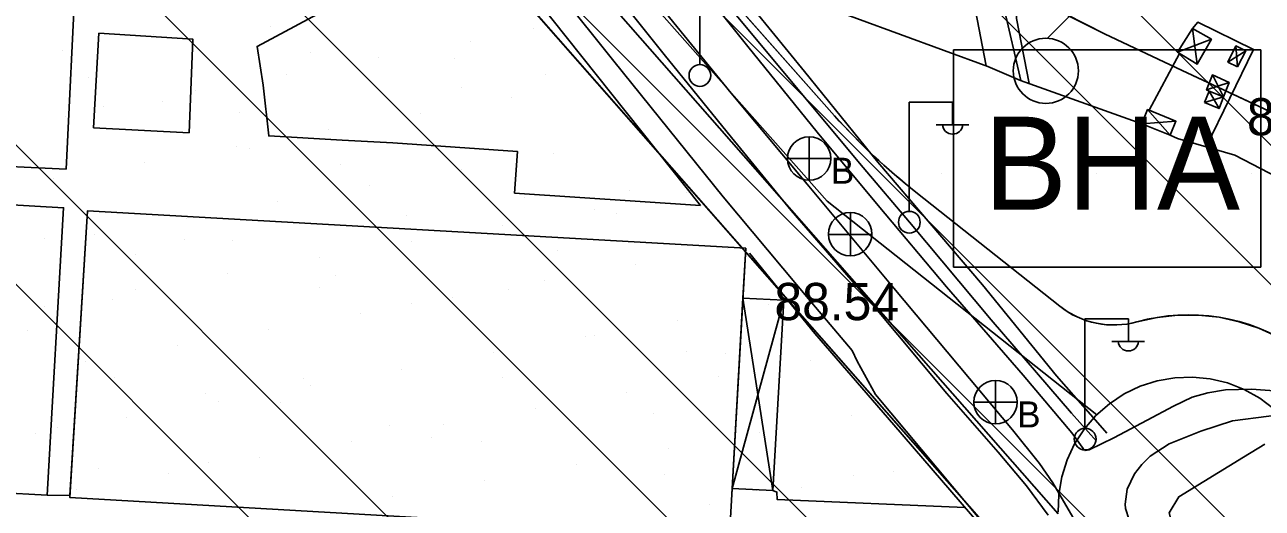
# Model space of a CAD drawing. Extents: x 417995 to 421451, y 4454518 to 4458015.
# Drawn here: x 420728.9 to 420928.1, y 4455671.2 to 4455749.1 of the extents above; entities that cross this region are included whole.
import ezdxf

# ---------------------------------------------------------------- set-up
doc = ezdxf.new("R2010")
doc.units = 0
for name, color, linetype in [('ADAKENARI', 7, 'Continuous'), ('B_Betonzemin', 7, 'Continuous'), ('B_Kapi', 7, 'Continuous'), ('B_Sundurma', 7, 'Continuous'), ('B_Ticari', 7, 'Continuous'), ('KALDIRIM_FAT', 7, 'Continuous'), ('PL_AYA_FUAR', 7, 'Continuous'), ('PL_K_BHA', 7, 'Continuous'), ('PL_T_GUNUBIRLIK', 7, 'Continuous'), ('S_Cad_Sok_Lambasi', 7, 'Continuous'), ('S_Elektrik_Diregi', 7, 'Continuous'), ('S_Rogar_Kapagi', 7, 'Continuous'), ('S_Rogar_Kapagi_Buski', 7, 'Continuous'), ('S_Trafo_acik_tip', 7, 'Continuous'), ('SEMBOL_FAT', 7, 'Continuous'), ('Sinir_Cit_bir_taraf', 7, 'Continuous'), ('Sinir_Duvar_tek_tarafa_ait', 7, 'Continuous'), ('Sinir_Tel_bir_taraf', 7, 'Continuous'), ('Sinir_Yesil_Cit', 7, 'Continuous'), ('SN_TR_SIVILASMA', 7, 'Continuous'), ('TRFAT_BHA', 7, 'Continuous'), ('TRFAT_PARKALANI', 7, 'Continuous'), ('Y_Kot_Noktasi', 7, 'Continuous'), ('Y_Yol_Kotu', 7, 'Continuous'), ('Yol_Kaldirim_kenari_bordurtasi', 7, 'Continuous'), ('Yol_Sose', 7, 'Continuous'), ('Yol_Toprak_Duz', 7, 'Continuous'), ('Yol_Toprak_Kesik', 7, 'Continuous')]:
    doc.layers.add(name, color=color, linetype=linetype)

msp = doc.modelspace()

# ---------------------------------------------------------------- linework, layer by layer
at = {"layer": 'ADAKENARI'}
for p, q in [((420837.21, 4455780.99), (420902.71, 4455747.61)), ((420787.06, 4455778.4), (420884.04, 4455668.02)), ((420859.27, 4455734.42), (420826.46, 4455771.47)), ((420902.71, 4455747.61), (420915.24, 4455741.74)), ((420915.24, 4455741.74), (420953.63, 4455723.77)), ((420895.53, 4455703.77), (420872.37, 4455722.12))]:
    msp.add_line(p, q, dxfattribs=at)
for centre, radius, start, end in [((420939.14, 4455806.37), 107.5, 222.0126, 231.5988), ((420904.22, 4455714.74), 14, 231.5988, 285.5206), ((420916.26, 4455671.38), 31, 56.2175, 105.5206)]:
    msp.add_arc(centre, radius, start, end, dxfattribs=at)
at = {"layer": 'B_Betonzemin'}
for points in [[(420883.69, 4455742.45), (420881.64, 4455753.11), (420880.54, 4455759.39), (420860.7, 4455766), (420841.62, 4455771.5), (420835.75, 4455771.88), (420835.11, 4455770.85)], [(420923.04, 4455760.59), (420894.26, 4455771.51), (420887.21, 4455768.89), (420886.5, 4455751.93), (420889.27, 4455740.1)], [(420880.27, 4455671.36), (420850.01, 4455672.67), (420850, 4455673.84), (420849.31, 4455674.09)]]:
    msp.add_lwpolyline(points, dxfattribs=at)
at = {"layer": 'B_Kapi'}
for points in [[(420889.2, 4455740.13), (420883.94, 4455742.36)], [(420925.1, 4455679.46), (420928.57, 4455681.57)]]:
    msp.add_lwpolyline(points, dxfattribs=at)
at = {"layer": 'B_Sundurma'}
for p, q in [((420917.64, 4455742.74), (420916.89, 4455748.51)), ((420914.5, 4455744.66), (420919.94, 4455746.76)), ((420924.17, 4455742.29), (420923.89, 4455745.68)), ((420925.47, 4455744.9), (420922.6, 4455743.07)), ((420920.12, 4455741), (420921.92, 4455737.47)), ((420919.18, 4455738.6), (420922.79, 4455739.81)), ((420918.82, 4455736.55), (420921.92, 4455737.47)), ((420921.17, 4455735.6), (420919.58, 4455738.42)), ((420913.3, 4455731.32), (420909.66, 4455735.42)), ((420908.73, 4455733.15), (420914.23, 4455733.56)), ((420844.52, 4455705.09), (420849.31, 4455674.09)), ((420851.09, 4455704.76), (420842.8, 4455674.41))]:
    msp.add_line(p, q, dxfattribs=at)
for points in [[(420914.5, 4455744.66), (420917.64, 4455742.74), (420919.94, 4455746.76), (420916.89, 4455748.51)], [(420914.5, 4455744.66), (420916.89, 4455748.51), (420919.94, 4455746.76), (420917.64, 4455742.74)], [(420924.17, 4455742.29), (420925.47, 4455744.9), (420923.89, 4455745.68), (420922.6, 4455743.07)], [(420924.17, 4455742.29), (420922.6, 4455743.07), (420923.89, 4455745.68), (420925.47, 4455744.9)], [(420919.58, 4455738.42), (420919.18, 4455738.6), (420920.12, 4455741), (420922.79, 4455739.81), (420921.92, 4455737.47)], [(420919.58, 4455738.42), (420919.18, 4455738.6), (420920.12, 4455741), (420922.79, 4455739.81), (420921.92, 4455737.47)], [(420918.82, 4455736.55), (420921.17, 4455735.6), (420921.92, 4455737.47), (420919.58, 4455738.42)], [(420918.82, 4455736.55), (420919.58, 4455738.42), (420921.92, 4455737.47), (420921.17, 4455735.6)], [(420908.73, 4455733.15), (420913.3, 4455731.32), (420914.23, 4455733.56), (420909.66, 4455735.42)], [(420908.73, 4455733.15), (420909.66, 4455735.42), (420914.23, 4455733.56), (420913.3, 4455731.32)], [(420844.52, 4455705.09), (420851.09, 4455704.76), (420849.31, 4455674.09), (420842.8, 4455674.41)], [(420844.52, 4455705.09), (420851.09, 4455704.76), (420849.31, 4455674.09), (420842.8, 4455674.41)]]:
    msp.add_lwpolyline(points, close=True, dxfattribs=at)
at = {"layer": 'B_Ticari'}
for points in [[(420697.3, 4455727.99), (420682.12, 4455728.78), (420684.01, 4455760.64), (420692.15, 4455760.19), (420699.18, 4455759.77), (420707.23, 4455759.46), (420714.33, 4455758.9), (420721.68, 4455758.64), (420729.13, 4455758.34), (420737.12, 4455757.88), (420735.52, 4455725.84), (420719.77, 4455726.58), (420713.06, 4455614.09), (420690.62, 4455615.29)], [(420716.65, 4455674.22), (420732.46, 4455673.36), (420735.13, 4455719.62), (420719.41, 4455720.5)], [(420738.99, 4455719.13), (420736.13, 4455672.99), (420842.37, 4455666.87), (420844.97, 4455713.11)], [(420844.52, 4455705.09), (420842.8, 4455674.41), (420842.37, 4455666.87), (420736.13, 4455672.99), (420736.15, 4455673.3), (420738.99, 4455719.13), (420844.97, 4455713.11)], [(420842.37, 4455666.87), (420847.18, 4455666.59), (420846.52, 4455652.34), (420841.42, 4455652.63), (420735.55, 4455659.01), (420731.47, 4455659.04), (420715.8, 4455660.04), (420716.65, 4455674.22), (420732.46, 4455673.36), (420736.15, 4455673.3), (420736.13, 4455672.99)], [(420842.37, 4455666.87), (420847.18, 4455666.59), (420846.52, 4455652.34), (420841.42, 4455652.63), (420735.55, 4455659.01), (420731.47, 4455659.04), (420715.8, 4455660.04), (420716.65, 4455674.22), (420732.46, 4455673.36), (420736.15, 4455673.3), (420736.13, 4455672.99)]]:
    msp.add_lwpolyline(points, close=True, dxfattribs=at)
at = {"layer": 'KALDIRIM_FAT'}
for p, q in [((420794.74, 4455784.81), (420895.3, 4455670.35)), ((420858.06, 4455720.7), (420799.78, 4455786.5)), ((420901.48, 4455686.29), (420858.06, 4455720.7)), ((420911.22, 4455691.76), (420908.49, 4455690.89)), ((420914.04, 4455692.26), (420911.22, 4455691.76)), ((420916.91, 4455692.37), (420914.04, 4455692.26)), ((420919.76, 4455692.09), (420916.91, 4455692.37)), ((420922.55, 4455691.42), (420919.76, 4455692.09)), ((420925.22, 4455690.37), (420922.55, 4455691.42)), ((420905.91, 4455689.65), (420903.52, 4455688.07)), ((420908.49, 4455690.89), (420905.91, 4455689.65)), ((420927.72, 4455688.98), (420925.22, 4455690.37)), ((420903.52, 4455688.07), (420901.36, 4455686.18)), ((420930.01, 4455687.25), (420927.72, 4455688.98)), ((420901.36, 4455686.18), (420899.49, 4455684.01)), ((420899.49, 4455684.01), (420897.92, 4455681.61)), ((420897.92, 4455681.61), (420896.7, 4455679.01)), ((420896.7, 4455679.01), (420895.84, 4455676.28)), ((420895.84, 4455676.28), (420895.37, 4455673.45)), ((420895.37, 4455673.45), (420895.28, 4455670.59))]:
    msp.add_line(p, q, dxfattribs=at)
at = {"layer": 'PL_AYA_FUAR'}
msp.add_lwpolyline([(420545.42, 4455447.04), (420563.93, 4455742.84), (420564.49, 4455748.45), (420565.48, 4455754), (420566.88, 4455759.47), (420568.69, 4455764.8), (420570.9, 4455769.99), (420573.49, 4455775), (420576.46, 4455779.79), (420579.77, 4455784.35), (420583.42, 4455788.65), (420587.39, 4455792.66), (420591.64, 4455796.35), (420596.17, 4455799.72), (420600.93, 4455802.74), (420701.58, 4455861.23), (420708.62, 4455863.92), (420715.79, 4455864.57), (420723.78, 4455862.78), (420730.13, 4455859.19), (420735, 4455853.4), (420771.9, 4455797.51), (420787.06, 4455778.4), (420884.04, 4455668.02)], dxfattribs=at)
at = {"layer": 'PL_K_BHA'}
for points in [[(420837.21, 4455780.99), (420902.71, 4455747.61), (420915.24, 4455741.74), (420953.63, 4455723.77)], [(420930.64, 4455698.85), (420927.6, 4455700.23), (420924.44, 4455701.28), (420921.18, 4455701.99), (420917.87, 4455702.34), (420914.54, 4455702.33), (420911.22, 4455701.97), (420907.97, 4455701.25), (420907.97, 4455701.25), (420906.36, 4455700.9), (420904.72, 4455700.75), (420903.08, 4455700.78), (420901.45, 4455701.02), (420899.85, 4455701.44), (420898.32, 4455702.04), (420896.87, 4455702.82), (420895.53, 4455703.77), (420895.53, 4455703.77), (420872.37, 4455722.12), (420872.37, 4455722.12), (420870.62, 4455723.54), (420868.9, 4455724.99), (420867.21, 4455726.48), (420865.56, 4455728), (420863.94, 4455729.55), (420862.35, 4455731.14), (420860.79, 4455732.77), (420859.27, 4455734.42), (420859.27, 4455734.42), (420826.46, 4455771.47)]]:
    msp.add_lwpolyline(points, dxfattribs=at)
at = {"layer": 'PL_T_GUNUBIRLIK'}
msp.add_lwpolyline([(420918.4, 4455889.24), (420925.14, 4455884.18), (420932.12, 4455879.46), (420939.33, 4455875.09), (420946.74, 4455871.07), (420963.07, 4455862.75), (420953.63, 4455723.77), (420915.24, 4455741.74), (420902.71, 4455747.61), (420837.21, 4455780.99), (420826.46, 4455771.47), (420807.44, 4455792.93), (420792.16, 4455812.19), (420746.55, 4455881.28), (420710.3, 4455994.37)], dxfattribs=at)
at = {"layer": 'S_Cad_Sok_Lambasi'}
msp.add_line((420837.59, 4455742.67), (420837.59, 4455757.35), dxfattribs=at)
msp.add_circle((420837.59, 4455740.92), 1.75, dxfattribs=at)
at = {"layer": 'S_Elektrik_Diregi'}
for p, q in [((420871.28, 4455719.12), (420871.28, 4455736.62)), ((420871.28, 4455736.62), (420878.28, 4455736.62)), ((420878.28, 4455733.12), (420878.28, 4455736.62)), ((420875.62, 4455732.98), (420880.87, 4455732.98)), ((420899.58, 4455684.22), (420899.58, 4455701.72)), ((420899.58, 4455701.72), (420906.58, 4455701.72)), ((420906.58, 4455698.22), (420906.58, 4455701.72)), ((420903.92, 4455698.08), (420909.17, 4455698.08))]:
    msp.add_line(p, q, dxfattribs=at)
for centre in [(420871.31, 4455717.29), (420899.62, 4455682.38)]:
    msp.add_circle(centre, 1.75, dxfattribs=at)
for centre in [(420878.28, 4455733.14), (420906.58, 4455698.23)]:
    msp.add_arc(centre, 1.66, 184.8384, 355.1464, dxfattribs=at)
at = {"layer": 'S_Rogar_Kapagi'}
for p, q in [((420861.85, 4455711.85), (420861.85, 4455718.85)), ((420858.28, 4455715.31), (420865.28, 4455715.31))]:
    msp.add_line(p, q, dxfattribs=at)
msp.add_circle((420861.79, 4455715.38), 3.5, dxfattribs=at)
at = {"layer": 'S_Rogar_Kapagi_Buski'}
for p, q in [((420855.19, 4455731.05), (420855.19, 4455724.05)), ((420851.69, 4455727.55), (420858.69, 4455727.55)), ((420885.19, 4455691.82), (420885.19, 4455684.82)), ((420881.69, 4455688.32), (420888.69, 4455688.32))]:
    msp.add_line(p, q, dxfattribs=at)
for centre in [(420855.19, 4455727.55), (420885.19, 4455688.32)]:
    msp.add_circle(centre, 3.5, dxfattribs=at)
at = {"layer": 'S_Trafo_acik_tip'}
msp.add_lwpolyline([(420893.55, 4455746.93), (420903.21, 4455756.59), (420894.5, 4455756.59), (420903.95, 4455767.26)], dxfattribs=at)
msp.add_circle((420893.29, 4455741.67), 5.25, dxfattribs=at)
at = {"layer": 'SEMBOL_FAT'}
for p, q in [((420878.42, 4455745.06), (420878.42, 4455710.06)), ((420878.42, 4455745.06), (420927.89, 4455745.06)), ((420927.89, 4455745.06), (420927.89, 4455710.06)), ((420878.42, 4455710.06), (420927.89, 4455710.06))]:
    msp.add_line(p, q, dxfattribs=at)
at = {"layer": 'Sinir_Cit_bir_taraf'}
for points in [[(420916.9, 4455748.51), (420917.74, 4455749.5), (420926.75, 4455745.1), (420919.11, 4455729.45)], [(420909.93, 4455735.31), (420914.8, 4455744.47)], [(420957.08, 4455708.88), (420956.97, 4455710.81), (420923.7, 4455728.09), (420914.51, 4455730.8)]]:
    msp.add_lwpolyline(points, dxfattribs=at)
at = {"layer": 'Sinir_Duvar_tek_tarafa_ait'}
for points in [[(420883.94, 4455742.36), (420855.83, 4455752.68), (420852.67, 4455758.26), (420841.49, 4455770.6), (420832.53, 4455770.95)], [(420908.73, 4455733.15), (420889.2, 4455740.13)], [(420914.51, 4455730.8), (420913.3, 4455731.32)]]:
    msp.add_lwpolyline(points, dxfattribs=at)
at = {"layer": 'Sinir_Tel_bir_taraf'}
for points in [[(420790.11, 4455780.78), (420799.47, 4455768.05), (420837.71, 4455720.01)], [(420845.56, 4455712.32), (420856.1, 4455699.36), (420868.79, 4455684.68), (420881.15, 4455670.35), (420884.55, 4455666.38), (420887.11, 4455662.59), (420890.01, 4455657.23), (420892.42, 4455651.67), (420894.11, 4455647.87)], [(420916.16, 4455629.36), (420917.09, 4455640.17), (420916.18, 4455652.03), (420915.19, 4455662.43), (420913.12, 4455670.5), (420914.69, 4455673.1), (420925.1, 4455679.46)]]:
    msp.add_lwpolyline(points, dxfattribs=at)
at = {"layer": 'Sinir_Yesil_Cit'}
msp.add_lwpolyline([(420941.29, 4455806.47), (420947.69, 4455804.95), (420935.99, 4455752.84), (420893.81, 4455769.83), (420888.78, 4455767.41), (420888.57, 4455750.1), (420890.59, 4455739.63)], dxfattribs=at)
at = {"layer": 'SN_TR_SIVILASMA'}
for p, q in [((421270.47, 4455388.74), (420206.08, 4456453.13)), ((421270.24, 4455366.53), (420198.6, 4456438.16)), ((421269.77, 4455322.09), (420183.63, 4456408.23)), ((421269.54, 4455299.87), (420176.15, 4456393.26)), ((421269.08, 4455255.43), (420161.18, 4456363.33)), ((421268.85, 4455233.21), (420151.38, 4456350.68)), ((421268.38, 4455188.77), (420123.47, 4456333.68)), ((421268.15, 4455166.56), (420116.87, 4456317.84))]:
    msp.add_line(p, q, dxfattribs=at)
at = {"layer": 'TRFAT_BHA'}
for p, q in [((420876.46, 4455725.09), (420876.46, 4455725.09)), ((420901.46, 4455725.09), (420901.46, 4455725.09)), ((420926.46, 4455725.09), (420926.46, 4455725.09))]:
    msp.add_line(p, q, dxfattribs=at)
at = {"layer": 'TRFAT_PARKALANI'}
for p, q in [((420749.66, 4455747.52), (420749.66, 4455747.52)), ((420768.48, 4455748.83), (420768.48, 4455748.83)), ((420810.74, 4455748.56), (420810.74, 4455748.56)), ((420734.89, 4455744.91), (420734.89, 4455744.91)), ((420800.63, 4455746.35), (420800.63, 4455746.35)), ((420774.91, 4455744.6), (420774.91, 4455744.6)), ((420785.86, 4455743.75), (420785.86, 4455743.75)), ((420798.02, 4455743.62), (420798.02, 4455743.62)), ((420771.09, 4455741.14), (420771.09, 4455741.14)), ((420812.79, 4455741.01), (420812.79, 4455741.01)), ((420739.07, 4455740.64), (420739.07, 4455740.64)), ((420756.32, 4455738.54), (420756.32, 4455738.54)), ((420799.25, 4455738.92), (420799.25, 4455738.92)), ((420807.3, 4455737.37), (420807.3, 4455737.37)), ((420741.55, 4455735.93), (420741.55, 4455735.93)), ((420751.1, 4455736.66), (420751.1, 4455736.66)), ((420763.42, 4455734.96), (420763.42, 4455734.96)), ((420735.46, 4455734.34), (420735.46, 4455734.34)), ((420792.52, 4455734.77), (420792.52, 4455734.77)), ((420777.75, 4455732.16), (420777.75, 4455732.16)), ((420762.98, 4455729.56), (420762.98, 4455729.56)), ((420765, 4455729.13), (420765, 4455729.13)), ((420795.42, 4455728.84), (420795.42, 4455728.84)), ((420813.96, 4455728.39), (420813.96, 4455728.39)), ((420748.21, 4455726.95), (420748.21, 4455726.95)), ((420779.78, 4455726.53), (420779.78, 4455726.53)), ((420799.18, 4455725.79), (420799.18, 4455725.79)), ((420733.43, 4455724.35), (420733.43, 4455724.35)), ((420784.41, 4455723.18), (420784.41, 4455723.18)), ((420809.32, 4455721.32), (420809.32, 4455721.32)), ((420826.2, 4455722.37), (420826.2, 4455722.37)), ((420835.39, 4455722.02), (420835.39, 4455722.02)), ((420769.64, 4455720.58), (420769.64, 4455720.58)), ((420820.62, 4455719.41), (420820.62, 4455719.41)), ((420754.87, 4455717.97), (420754.87, 4455717.97)), ((420790.36, 4455718.4), (420790.36, 4455718.4)), ((420824.09, 4455718.71), (420824.09, 4455718.71)), ((420740.09, 4455715.37), (420740.09, 4455715.37)), ((420805.84, 4455716.81), (420805.84, 4455716.81)), ((420731.99, 4455714.64), (420731.99, 4455714.64)), ((420754.52, 4455714.44), (420754.52, 4455714.44)), ((420762.4, 4455714.36), (420762.4, 4455714.36)), ((420791.07, 4455714.2), (420791.07, 4455714.2)), ((420842.05, 4455713.04), (420842.05, 4455713.04)), ((420746.76, 4455712.04), (420746.76, 4455712.04)), ((420776.3, 4455711.6), (420776.3, 4455711.6)), ((420814.71, 4455712.72), (420814.71, 4455712.72)), ((420827.28, 4455710.43), (420827.28, 4455710.43)), ((420761.53, 4455708.99), (420761.53, 4455708.99)), ((420778.87, 4455708.76), (420778.87, 4455708.76)), ((420812.5, 4455707.83), (420812.5, 4455707.83)), ((420746.76, 4455706.39), (420746.76, 4455706.39)), ((420776.3, 4455706.83), (420776.3, 4455706.83)), ((420797.73, 4455705.22), (420797.73, 4455705.22)), ((420806.72, 4455706.54), (420806.72, 4455706.54)), ((420731.98, 4455703.78), (420731.98, 4455703.78)), ((420743.03, 4455704.8), (420743.03, 4455704.8)), ((420791.08, 4455704.22), (420791.08, 4455704.22)), ((420848.71, 4455704.06), (420848.71, 4455704.06)), ((420782.96, 4455702.62), (420782.96, 4455702.62)), ((420833.94, 4455701.45), (420833.94, 4455701.45)), ((420729.38, 4455699.87), (420729.38, 4455699.87)), ((420768.19, 4455700.01), (420768.19, 4455700.01)), ((420753.42, 4455697.41), (420753.42, 4455697.41)), ((420819.16, 4455698.85), (420819.16, 4455698.85)), ((420820.62, 4455699.02), (420820.62, 4455699.02)), ((420851.03, 4455698.73), (420851.03, 4455698.73)), ((420804.39, 4455696.24), (420804.39, 4455696.24)), ((420835.39, 4455696.41), (420835.39, 4455696.41)), ((420841.65, 4455696.17), (420841.65, 4455696.17)), ((420738.64, 4455694.81), (420738.64, 4455694.81)), ((420789.62, 4455693.64), (420789.62, 4455693.64)), ((420855.37, 4455695.08), (420855.37, 4455695.08)), ((420743.29, 4455692.34), (420743.29, 4455692.34)), ((420773.7, 4455692.06), (420773.7, 4455692.06)), ((420805.81, 4455692.21), (420805.81, 4455692.21)), ((420840.6, 4455692.47), (420840.6, 4455692.47)), ((420758.06, 4455689.74), (420758.06, 4455689.74)), ((420774.85, 4455691.03), (420774.85, 4455691.03)), ((420825.83, 4455689.87), (420825.83, 4455689.87)), ((420760.08, 4455688.43), (420760.08, 4455688.43)), ((420769.98, 4455688.25), (420769.98, 4455688.25)), ((420811.05, 4455687.26), (420811.05, 4455687.26)), ((420745.3, 4455685.83), (420745.3, 4455685.83)), ((420830.16, 4455686.53), (420830.16, 4455686.53)), ((420862.03, 4455686.1), (420862.03, 4455686.1)), ((420730.53, 4455683.22), (420730.53, 4455683.22)), ((420734.14, 4455684.28), (420734.14, 4455684.28)), ((420787.6, 4455684.53), (420787.6, 4455684.53)), ((420796.28, 4455684.66), (420796.28, 4455684.66)), ((420818.02, 4455684.24), (420818.02, 4455684.24)), ((420847.26, 4455683.49), (420847.26, 4455683.49)), ((420781.51, 4455682.05), (420781.51, 4455682.05)), ((420794.32, 4455682.57), (420794.32, 4455682.57)), ((420802.37, 4455681.92), (420802.37, 4455681.92)), ((420766.74, 4455679.45), (420766.74, 4455679.45)), ((420832.49, 4455680.89), (420832.49, 4455680.89)), ((420740.68, 4455677.57), (420740.68, 4455677.57)), ((420758.49, 4455678.6), (420758.49, 4455678.6)), ((420817.71, 4455678.28), (420817.71, 4455678.28)), ((420751.96, 4455676.85), (420751.96, 4455676.85)), ((420802.94, 4455675.68), (420802.94, 4455675.68)), ((420831.92, 4455676.71), (420831.92, 4455676.71)), ((420862.33, 4455676.43), (420862.33, 4455676.43)), ((420868.69, 4455677.12), (420868.69, 4455677.12)), ((420737.19, 4455674.24), (420737.19, 4455674.24)), ((420846.69, 4455674.11), (420846.69, 4455674.11)), ((420853.92, 4455674.51), (420853.92, 4455674.51)), ((420788.17, 4455673.07), (420788.17, 4455673.07)), ((420839.15, 4455671.91), (420839.15, 4455671.91))]:
    msp.add_line(p, q, dxfattribs=at)
at = {"layer": 'Yol_Kaldirim_kenari_bordurtasi'}
for points in [[(420803.37, 4455804.99), (420806.85, 4455800.65), (420817.48, 4455787.23), (420827.19, 4455775.17), (420841.27, 4455757.73), (420854.44, 4455741.56), (420866.26, 4455726.94), (420883.11, 4455707.23), (420895, 4455692.57), (420902.02, 4455684.54), (420903.12, 4455683.3)], [(420901.42, 4455682.02), (420897.43, 4455686.54), (420884.5, 4455701.6), (420871.31, 4455717.3), (420863.89, 4455726.11), (420853.64, 4455738.41), (420843.19, 4455750.91), (420832.14, 4455765.04), (420820.73, 4455778.88), (420810.73, 4455791.16), (420801.35, 4455802.98), (420801.25, 4455803.46)], [(420780.21, 4455753.05), (420779, 4455752.4), (420766.28, 4455745.59), (420767.27, 4455739.34), (420768.16, 4455731.19), (420779.97, 4455730.53)], [(420740.78, 4455747.71), (420739.96, 4455732.51)], [(420739.96, 4455732.51), (420755.34, 4455731.7), (420755.96, 4455746.75), (420740.78, 4455747.71)], [(420779.97, 4455730.53), (420788.15, 4455730.07)], [(420837.71, 4455720.01), (420807.74, 4455721.99), (420808.22, 4455728.66), (420788.15, 4455730.07)]]:
    msp.add_lwpolyline(points, dxfattribs=at)
at = {"layer": 'Yol_Sose'}
for points in [[(420899.28, 4455680.85), (420897.47, 4455683.38), (420889.64, 4455692.64), (420877.29, 4455706.87), (420866.29, 4455719.99), (420856.48, 4455731.8), (420845.33, 4455745.58), (420834.94, 4455758.59), (420819.87, 4455777.31), (420808.67, 4455790.88), (420801.41, 4455799.71)], [(420795.35, 4455796.44), (420809.31, 4455778.89), (420818.73, 4455767.5), (420831.53, 4455751.71), (420842.63, 4455738.1), (420854.86, 4455723.41), (420868.8, 4455706.66), (420887.9, 4455683.88), (420892.26, 4455678.42), (420894.4, 4455675.35), (420899.15, 4455667.25)], [(420893.65, 4455670.14), (420890.2, 4455674.86), (420885.62, 4455680.25), (420877.34, 4455689.74), (420865.39, 4455704.02), (420852.28, 4455719.19), (420842.66, 4455730.93), (420831.85, 4455744.28), (420819.74, 4455759.43), (420806.63, 4455775.84), (420796.56, 4455788.57), (420792.61, 4455793.67)], [(420790.34, 4455784.41), (420806.23, 4455765.15), (420823.74, 4455743.22), (420841.33, 4455721.37), (420855.62, 4455704.29), (420862.11, 4455696.64), (420862.91, 4455694.91), (420865.86, 4455689.53), (420885.59, 4455665.96)], [(420899.28, 4455680.85), (420899.6, 4455680.52), (420900.29, 4455680.63), (420904.21, 4455682.58)], [(420906.7, 4455669.36), (420906.11, 4455671.2), (420906.07, 4455671.92), (420906.41, 4455674.29), (420907.59, 4455676.79), (420908.77, 4455678.3)]]:
    msp.add_lwpolyline(points, dxfattribs=at)
at = {"layer": 'Yol_Toprak_Duz'}
msp.add_lwpolyline([(420908.77, 4455678.3), (420910.09, 4455679.64), (420913.13, 4455681.59), (420918.26, 4455683.67), (420923.35, 4455685.3), (420929.17, 4455686.06), (420933.57, 4455686.27), (420937.73, 4455686.02), (420947.92, 4455684.3), (420964.13, 4455680.51), (420977.57, 4455678.04), (420979.11, 4455678.12), (420981.1, 4455678.55), (420983.61, 4455679.48), (420989.41, 4455682.05), (420997.19, 4455687.58), (421002.36, 4455691.5), (421003.47, 4455692.16), (421005.55, 4455692.66)], dxfattribs=at)
at = {"layer": 'Yol_Toprak_Kesik'}
msp.add_lwpolyline([(420904.21, 4455682.58), (420909.6, 4455685.41), (420913.85, 4455687.67), (420916.87, 4455689.11), (420919.35, 4455689.84), (420922.24, 4455690.31), (420926.41, 4455690.43), (420934.49, 4455689.84)], dxfattribs=at)

# ---------------------------------------------------------------- texts
at = {"layer": 'S_Rogar_Kapagi_Buski'}
for p in [(420858.69, 4455723.49), (420888.69, 4455684.25)]:
    msp.add_text('B', height=4.2, dxfattribs=at).set_placement(p)
at = {"layer": 'SEMBOL_FAT'}
msp.add_text('BHA', height=15, dxfattribs=at).set_placement((420883.31, 4455719.29))
at = {"layer": 'Y_Kot_Noktasi'}
msp.add_text('87.85', height=6, dxfattribs=at).set_placement((420925.67, 4455731.28))
at = {"layer": 'Y_Yol_Kotu'}
msp.add_text('88.54', height=6, dxfattribs=at).set_placement((420849.58, 4455701.52))

doc.saveas('drawing.dxf')
